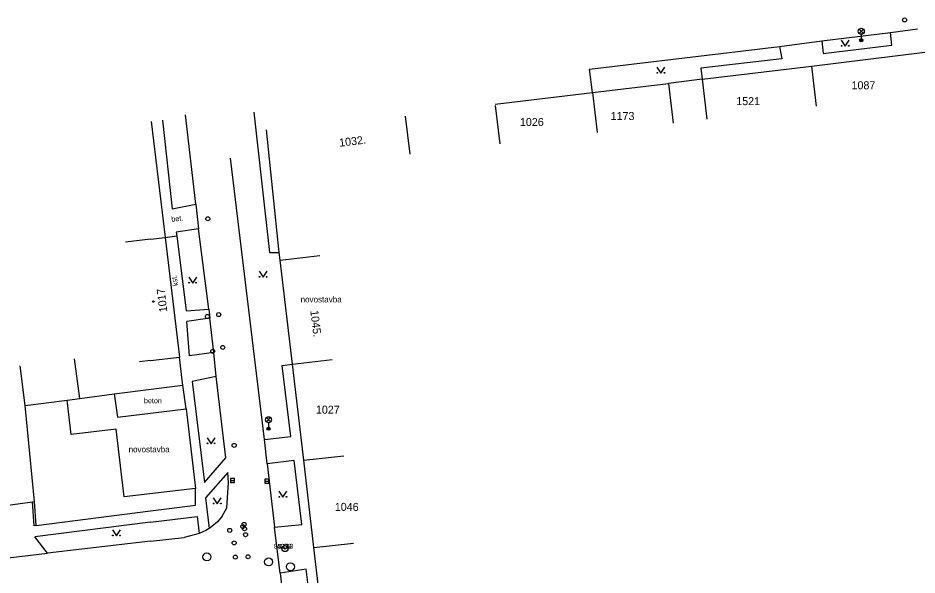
# Model space of a CAD drawing. Extents: x -539515 to -538098, y -1182060 to -1180157.
# Drawn here: x -539391.6 to -539279.3, y -1180396.7 to -1180327.1 of the extents above; entities that cross this region are included whole.
import ezdxf

# ---------------------------------------------------------------- set-up
doc = ezdxf.new("R2010")
doc.units = 0
for name, color, linetype in [('Vrstva 1', 7, 'Continuous'), ('Vrstva 11', 7, 'Continuous'), ('Vrstva 13', 7, 'Continuous'), ('Vrstva 21', 7, 'Continuous'), ('Vrstva 22', 7, 'Continuous'), ('Vrstva 23', 7, 'Continuous'), ('Vrstva 27', 7, 'Continuous'), ('Vrstva 28', 7, 'Continuous'), ('Vrstva 31', 7, 'Continuous'), ('Vrstva 33', 7, 'Continuous'), ('Vrstva 36', 7, 'Continuous'), ('Vrstva 39', 7, 'Continuous'), ('Vrstva 40', 7, 'Continuous'), ('Vrstva 41', 7, 'Continuous'), ('Vrstva 47', 7, 'Continuous'), ('Vrstva 68', 7, 'Continuous'), ('Vrstva 88', 7, 'Continuous')]:
    doc.layers.add(name, color=color, linetype=linetype)

msp = doc.modelspace()

# ---------------------------------------------------------------- linework, layer by layer
at = {"layer": 'Vrstva 1'}
for p, q in [((-539292.45, -1180333.148), (-539278.29, -1180331.391)), ((-539306.12, -1180334.773), (-539292.45, -1180333.148)), ((-539292.45, -1180333.148), (-539291.858, -1180338.117)), ((-539319.82, -1180336.438), (-539310.32, -1180335.29)), ((-539310.32, -1180335.29), (-539309.75, -1180340.25)), ((-539306.12, -1180334.773), (-539305.533, -1180339.742)), ((-539331.97, -1180337.859), (-539319.82, -1180336.438)), ((-539319.82, -1180336.438), (-539319.243, -1180341.406)), ((-539331.946, -1180338.055), (-539331.378, -1180342.828)), ((-539343.186, -1180339.364), (-539342.6, -1180344.133)), ((-539374.91, -1180340.03), (-539373.16, -1180354.508)), ((-539358.94, -1180356.383), (-539360.54, -1180341.1)), ((-539375, -1180354.734), (-539373.16, -1180354.508)), ((-539373.16, -1180354.508), (-539371.39, -1180369.477)), ((-539375, -1180354.734), (-539378.152, -1180355.125)), ((-539358.82, -1180357.352), (-539358.94, -1180356.383)), ((-539358.82, -1180357.352), (-539353.854, -1180356.766)), ((-539357.28, -1180370.344), (-539358.82, -1180357.352)), ((-539383.834, -1180374.63), (-539384.49, -1180369.673)), ((-539375, -1180369.898), (-539376.386, -1180370.062)), ((-539375, -1180369.898), (-539371.39, -1180369.477)), ((-539357.28, -1180370.344), (-539352.314, -1180369.758)), ((-539390.66, -1180375.52), (-539391.303, -1180370.562)), ((-539355.84, -1180382.328), (-539357.28, -1180370.344)), ((-539379.53, -1180374.06), (-539379.14, -1180376.95)), ((-539390.66, -1180375.52), (-539385.42, -1180374.84)), ((-539384.92, -1180379.14), (-539385.42, -1180374.84)), ((-539379.14, -1180376.95), (-539370.54, -1180375.93)), ((-539370.54, -1180375.93), (-539369.37, -1180385.87)), ((-539379.29, -1180378.45), (-539384.92, -1180379.14)), ((-539378.31, -1180386.93), (-539379.29, -1180378.45)), ((-539355.84, -1180382.328), (-539350.87, -1180381.781)), ((-539354.63, -1180393.242), (-539355.84, -1180382.328)), ((-539369.37, -1180385.87), (-539378.31, -1180386.93)), ((-539354.63, -1180393.242), (-539349.66, -1180392.695)), ((-539352.9, -1180407.617), (-539354.63, -1180393.242))]:
    msp.add_line(p, q, dxfattribs=at)
msp.add_lwpolyline([(-539385.42, -1180374.84), (-539383.834, -1180374.63), (-539379.53, -1180374.06)], dxfattribs=at)
at = {"layer": 'Vrstva 11'}
for p, q in [((-539306.12, -1180334.773), (-539310.32, -1180335.29)), ((-539371.06, -1180372.328), (-539371.39, -1180369.477)), ((-539393.76, -1180388.063), (-539389.749, -1180387.523))]:
    msp.add_line(p, q, dxfattribs=at)
at = {"layer": 'Vrstva 13'}
for p, q in [((-539282.433, -1180330.523), (-539282.6, -1180328.91)), ((-539296.45, -1180330.66), (-539296.18, -1180332.203)), ((-539291.15, -1180329.953), (-539291, -1180331.57)), ((-539291, -1180331.57), (-539282.433, -1180330.523)), ((-539296.18, -1180332.203), (-539306.27, -1180333.391)), ((-539319.82, -1180336.438), (-539320.19, -1180333.492)), ((-539306.27, -1180333.391), (-539306.12, -1180334.773)), ((-539373.5, -1180339.89), (-539372.31, -1180350.953)), ((-539362.12, -1180338.898), (-539360.16, -1180356.406)), ((-539372.31, -1180350.953), (-539369.33, -1180350.383)), ((-539369.01, -1180353.43), (-539371.8, -1180353.859)), ((-539373.16, -1180354.508), (-539371.74, -1180354.34)), ((-539371.8, -1180353.859), (-539371.74, -1180354.34)), ((-539371.74, -1180354.34), (-539370.56, -1180363.703)), ((-539360.16, -1180356.406), (-539358.94, -1180356.383)), ((-539370.56, -1180363.703), (-539367.74, -1180363.492)), ((-539367.6, -1180364.594), (-539370.48, -1180365)), ((-539370.13, -1180369.297), (-539370.48, -1180365)), ((-539367.12, -1180368.898), (-539370.13, -1180369.297)), ((-539358.56, -1180370.5), (-539357.28, -1180370.344)), ((-539357.47, -1180379.391), (-539358.56, -1180370.5)), ((-539366.8, -1180371.891), (-539369.79, -1180372.5)), ((-539369.79, -1180372.5), (-539368.28, -1180385.109)), ((-539360.79, -1180379.742), (-539357.47, -1180379.391)), ((-539368.28, -1180385.109), (-539365.6, -1180382.023)), ((-539357.07, -1180382.383), (-539360.42, -1180382.773)), ((-539356.09, -1180390.344), (-539357.07, -1180382.383)), ((-539365.35, -1180383.852), (-539368.16, -1180387.023)), ((-539368.16, -1180387.023), (-539367.7, -1180390.859)), ((-539375, -1180390.078), (-539369.19, -1180389.352)), ((-539369.19, -1180389.352), (-539368.93, -1180391.5)), ((-539375, -1180390.078), (-539389.45, -1180391.891)), ((-539359.52, -1180390.68), (-539356.09, -1180390.344)), ((-539387.89, -1180393.953), (-539389.45, -1180391.891)), ((-539355.55, -1180395.922), (-539358.83, -1180396.453)), ((-539352.91, -1180419.117), (-539355.55, -1180395.922))]:
    msp.add_line(p, q, dxfattribs=at)
at = {"layer": 'Vrstva 21'}
for radius in [0.375, 0.05]:
    msp.add_circle((-539358.22, -1180393.38), radius, dxfattribs=at)
at = {"layer": 'Vrstva 27'}
for p, q in [((-539365.02, -1180384.88), (-539364.52, -1180384.88)), ((-539360.74, -1180384.97), (-539360.24, -1180384.97))]:
    msp.add_line(p, q, dxfattribs=at)
for points in [[(-539365.02, -1180385.13), (-539364.52, -1180385.13), (-539364.52, -1180384.63), (-539365.02, -1180384.63)], [(-539360.74, -1180385.22), (-539360.24, -1180385.22), (-539360.24, -1180384.72), (-539360.74, -1180384.72)]]:
    msp.add_lwpolyline(points, close=True, dxfattribs=at)
for centre in [(-539367.97, -1180394.42), (-539360.26, -1180395.03), (-539357.53, -1180395.641)]:
    msp.add_circle(centre, 0.5, dxfattribs=at)
at = {"layer": 'Vrstva 28'}
for centre in [(-539367.85, -1180352.19), (-539367.91, -1180364.391), (-539366.49, -1180364.16), (-539365.98, -1180368.26), (-539367.23, -1180368.727), (-539364.56, -1180380.48), (-539363.48, -1180390.62), (-539363.32, -1180390.35), (-539365.12, -1180391.102), (-539363.27, -1180390.9), (-539363.14, -1180391.64), (-539364.56, -1180392.656), (-539364.41, -1180394.438), (-539362.83, -1180394.4)]:
    msp.add_circle(centre, 0.25, dxfattribs=at)
at = {"layer": 'Vrstva 31'}
msp.add_circle((-539280.83, -1180327.367), 0.25, dxfattribs=at)
at = {"layer": 'Vrstva 33'}
for p, q in [((-539286.505, -1180329.038), (-539285.975, -1180328.508)), ((-539286.505, -1180328.508), (-539285.975, -1180329.038)), ((-539286.24, -1180329.148), (-539286.24, -1180329.898)), ((-539360.535, -1180377.546), (-539360.005, -1180377.016)), ((-539360.535, -1180377.016), (-539360.005, -1180377.546)), ((-539360.27, -1180377.656), (-539360.27, -1180378.406))]:
    msp.add_line(p, q, dxfattribs=at)
for centre, radius in [((-539286.24, -1180328.773), 0.375), ((-539286.24, -1180329.898), 0.2), ((-539286.24, -1180329.898), 0.145), ((-539286.24, -1180329.898), 0.0876), ((-539360.27, -1180377.281), 0.375), ((-539360.27, -1180378.406), 0.2), ((-539360.27, -1180378.406), 0.145), ((-539360.27, -1180378.406), 0.0876)]:
    msp.add_circle(centre, radius, dxfattribs=at)
at = {"layer": 'Vrstva 36'}
for points in [[(-539288.73, -1180329.883), (-539288.23, -1180330.633), (-539287.73, -1180329.883)], [(-539311.76, -1180333.273), (-539311.26, -1180334.023), (-539310.76, -1180333.273)], [(-539361.456, -1180358.727), (-539360.956, -1180359.477), (-539360.456, -1180358.727)], [(-539370.243, -1180359.469), (-539369.743, -1180360.219), (-539369.243, -1180359.469)], [(-539367.951, -1180379.528), (-539367.451, -1180380.278), (-539366.951, -1180379.528)], [(-539367.17, -1180387.047), (-539366.67, -1180387.797), (-539366.17, -1180387.047)], [(-539358.972, -1180386.211), (-539358.472, -1180386.961), (-539357.972, -1180386.211)], [(-539379.768, -1180391.039), (-539379.268, -1180391.789), (-539378.768, -1180391.039)]]:
    msp.add_lwpolyline(points, dxfattribs=at)
for centre in [(-539288.68, -1180330.583), (-539287.781, -1180330.583), (-539311.71, -1180333.973), (-539310.811, -1180333.973), (-539370.193, -1180360.169), (-539369.294, -1180360.169), (-539361.406, -1180359.427), (-539360.507, -1180359.427), (-539367.901, -1180380.228), (-539367.002, -1180380.228), (-539358.922, -1180386.911), (-539358.023, -1180386.911), (-539367.12, -1180387.747), (-539366.221, -1180387.747), (-539379.718, -1180391.739), (-539378.819, -1180391.739)]:
    msp.add_circle(centre, 0.05, dxfattribs=at)
at = {"layer": 'Vrstva 39'}
for radius in [0.09, 0.0398]:
    msp.add_circle((-539374.65, -1180362.53), radius, dxfattribs=at)
at = {"layer": 'Vrstva 68'}
for p, q in [((-539379.53, -1180374.06), (-539370.971, -1180372.946)), ((-539389.5, -1180387.508), (-539390.66, -1180375.52)), ((-539369.37, -1180387.961), (-539369.37, -1180385.87)), ((-539389.749, -1180387.523), (-539389.5, -1180387.508)), ((-539389.538, -1180390.523), (-539389.749, -1180387.523)), ((-539389.29, -1180390.492), (-539389.5, -1180387.508)), ((-539375, -1180388.672), (-539369.37, -1180387.961)), ((-539389.29, -1180390.492), (-539375, -1180388.672)), ((-539389.29, -1180390.492), (-539389.538, -1180390.523))]:
    msp.add_line(p, q, dxfattribs=at)
msp.add_lwpolyline([(-539370.54, -1180375.93), (-539370.971, -1180372.946), (-539371.06, -1180372.328)], dxfattribs=at)
at = {"layer": 'Vrstva 88'}
for p, q in [((-539282.6, -1180328.91), (-539279.2, -1180328.477)), ((-539291.15, -1180329.953), (-539282.6, -1180328.91)), ((-539320.19, -1180333.492), (-539296.45, -1180330.66)), ((-539296.45, -1180330.66), (-539291.15, -1180329.953)), ((-539369.33, -1180350.383), (-539370.62, -1180339.23)), ((-539360.79, -1180379.742), (-539365, -1180344.602)), ((-539369.33, -1180350.383), (-539369.01, -1180353.43)), ((-539367.74, -1180363.492), (-539369.01, -1180353.43)), ((-539367.74, -1180363.492), (-539367.6, -1180364.594)), ((-539367.12, -1180368.898), (-539367.6, -1180364.594)), ((-539366.8, -1180371.891), (-539367.12, -1180368.898)), ((-539365.6, -1180382.023), (-539366.8, -1180371.891)), ((-539360.42, -1180382.773), (-539360.79, -1180379.742)), ((-539360.42, -1180382.773), (-539359.52, -1180390.68)), ((-539365.271, -1180385.156), (-539365.35, -1180383.852)), ((-539365.49, -1180388.289), (-539365.271, -1180385.156)), ((-539366.07, -1180389.32), (-539366.656, -1180390.019)), ((-539366.07, -1180389.32), (-539365.49, -1180388.289)), ((-539366.656, -1180390.019), (-539367.338, -1180390.623)), ((-539368.93, -1180391.5), (-539370.82, -1180391.977)), ((-539368.101, -1180391.12), (-539368.93, -1180391.5)), ((-539358.83, -1180396.453), (-539359.52, -1180390.68)), ((-539375, -1180392.461), (-539387.89, -1180393.953)), ((-539375, -1180392.461), (-539370.82, -1180391.977)), ((-539392.79, -1180394.523), (-539387.89, -1180393.953)), ((-539358.83, -1180396.453), (-539356.12, -1180419.18))]:
    msp.add_line(p, q, dxfattribs=at)
msp.add_lwpolyline([(-539367.338, -1180390.623), (-539367.7, -1180390.859), (-539368.101, -1180391.12)], dxfattribs=at)

# ---------------------------------------------------------------- texts
at = {"layer": 'Vrstva 22'}
msp.add_text('85.85', height=0.6, dxfattribs=at).set_placement((-539359.596, -1180393.38))
at = {"layer": 'Vrstva 23'}
for s, p in [('4033', (-539359.224, -1180393.38)), ('4133', (-539359.028, -1180393.38))]:
    msp.add_text(s, height=0.6, dxfattribs=at).set_placement(p)
at = {"layer": 'Vrstva 40'}
for s, rotation, p in [('bet.', 6.04409, (-539372.38, -1180352.565)), ('kst.', 101.16053, (-539371.539, -1180360.512))]:
    msp.add_text(s, height=0.65, rotation=rotation, dxfattribs=at).set_placement(p)
msp.add_text('beton', height=0.65, dxfattribs=at).set_placement((-539375.833, -1180375.226))
at = {"layer": 'Vrstva 41'}
for p in [(-539356.263, -1180362.633), (-539377.745, -1180381.356)]:
    msp.add_text('novostavba', height=0.75, dxfattribs=at).set_placement(p)
at = {"layer": 'Vrstva 47'}
for s, p in [('1087', (-539287.457, -1180336.016)), ('1521', (-539301.851, -1180338)), ('1173', (-539317.542, -1180339.859)), ('1026', (-539328.867, -1180340.602)), ('1027', (-539354.351, -1180376.523)), ('1046', (-539351.991, -1180388.664))]:
    msp.add_text(s, height=1, dxfattribs=at).set_placement(p)
for s, rotation, p in [('1032.', 7.04281, (-539351.379, -1180343.201)), ('1017', 96.60994, (-539372.907, -1180363.801)), ('1045.', 276.75998, (-539355.05, -1180363.67))]:
    msp.add_text(s, height=1, rotation=rotation, dxfattribs=at).set_placement(p)

doc.saveas('drawing.dxf')
